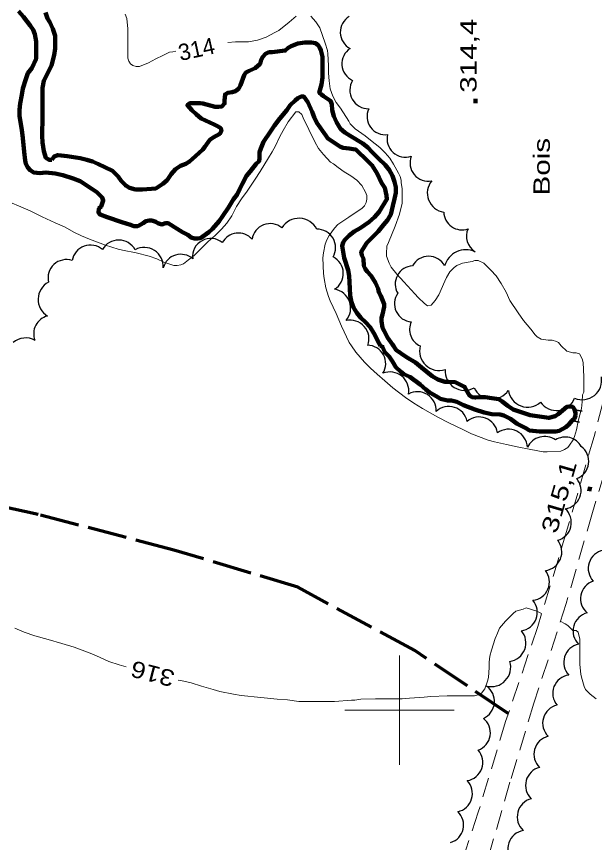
# Model space of a CAD drawing. Extents: x 240591 to 242335, y 5323482 to 5326937.
# Drawn here: x 240729.9 to 240835.7, y 5324175.8 to 5324326.9 of the extents above; entities that cross this region are included whole.
import ezdxf
from ezdxf.enums import TextEntityAlignment as Align

# ---------------------------------------------------------------- set-up
doc = ezdxf.new("R2010")
doc.units = 0
doc.header["$LTSCALE"] = 1.2
for name, pattern in [('DASH_DOUBLE_DOT', [9.2, 5, -1.2, 0.3, -1.2, 0.3, -1.2]), ('LONG_DASHED', [7.5, 6, -1.5]), ('MEDIUM_DASHED', [4.5, 3, -1.5])]:
    doc.linetypes.add(name, pattern=pattern)
for name, color, linetype, lineweight in [('19', 7, 'Continuous', 13), ('2', 7, 'Continuous', 13), ('22', 7, 'LONG_DASHED', 70), ('26', 7, 'Continuous', 35), ('3', 7, 'Continuous', 140), ('4', 7, 'DASH_DOUBLE_DOT', 53), ('44', 7, 'Continuous', 25), ('61', 7, 'Continuous', 13)]:
    doc.layers.add(name, color=color, linetype=linetype, lineweight=lineweight)

msp = doc.modelspace()

# ---------------------------------------------------------------- linework, layer by layer
at = {"layer": '19', "linetype": 'MEDIUM_DASHED'}
for points in [[(240839.9, 5324266.7), (240835.6, 5324250.1), (240830.7, 5324233.1), (240825.3, 5324215.3), (240819.4, 5324197.9), (240814.4, 5324181.3), (240809.9, 5324167.7), (240807.2, 5324159.7), (240806.2, 5324153.6), (240799.6, 5324150.5), (240789.6, 5324140.4), (240781.9, 5324131), (240772.8, 5324120.8), (240762.9, 5324110.8)], [(240844.7, 5324266.7), (240842.2, 5324256.7), (240839.1, 5324248.6), (240835.3, 5324236.2), (240830.5, 5324219.5), (240824.6, 5324201.3), (240820.2, 5324186.8), (240816.1, 5324172.5)]]:
    msp.add_lwpolyline(points, dxfattribs=at)
at = {"layer": '2'}
for points in [[(240755.4, 5324319.2), (240754.1, 5324318.5), (240752.4, 5324317.8), (240751.8, 5324317.8), (240751.2, 5324318), (240750.8, 5324318.3), (240750.5, 5324318.8), (240750.3, 5324319.3), (240750.3, 5324319.9), (240750.3, 5324321.6), (240750.3, 5324324.7), (240750.1, 5324326.6), (240749.8, 5324327.4)], [(240781.1, 5324327), (240779.8, 5324325.9), (240777.9, 5324324.4), (240777.2, 5324324), (240775.6, 5324323.2), (240774, 5324322.6), (240772.4, 5324322.3), (240771.6, 5324322.3), (240770, 5324322.3), (240768.6, 5324322.2)], [(240829.6, 5324266.7), (240829.1, 5324267.3), (240828.7, 5324267.5), (240827.9, 5324267.7), (240827.2, 5324267.7), (240825.9, 5324267.9), (240825.2, 5324268.3), (240824.8, 5324268.7), (240824, 5324269.7), (240822.7, 5324271.3), (240821.7, 5324272.7), (240820.2, 5324275), (240819.5, 5324276.5), (240818.6, 5324278.1), (240817.7, 5324279.5), (240816.7, 5324280.5), (240815.4, 5324281.8), (240814.4, 5324282.3), (240813.8, 5324282.3), (240813.3, 5324282.1), (240811.5, 5324281.8), (240810.5, 5324281.4), (240810, 5324281), (240809.2, 5324280.2), (240808.6, 5324279.2), (240808.3, 5324278.5), (240807.2, 5324276), (240806.5, 5324275), (240805.8, 5324274.1), (240805.1, 5324274), (240804.6, 5324274.4), (240803.4, 5324275.5), (240802.8, 5324276.2), (240800.8, 5324278.4), (240799.5, 5324279.8), (240798.5, 5324281.1), (240798.1, 5324281.8), (240797.6, 5324283.1), (240797.6, 5324283.6), (240797.7, 5324284.9), (240798, 5324285.6), (240799.2, 5324288.6), (240800, 5324290.8), (240800.5, 5324292.8), (240800.5, 5324293.5), (240800.5, 5324295.5), (240800.3, 5324296.5), (240800.3, 5324297), (240800.1, 5324297.7), (240799.8, 5324298.3), (240798.9, 5324299.9), (240798.2, 5324301), (240797.4, 5324302), (240796.4, 5324303), (240794.7, 5324304.3), (240793.7, 5324305.1), (240791.9, 5324306.4), (240791, 5324307.3), (240790.7, 5324307.8), (240789.2, 5324310.2), (240788.4, 5324311.2), (240787.8, 5324312.4), (240787.3, 5324313.7), (240787.1, 5324315.2), (240787, 5324316.6), (240787, 5324318), (240786.9, 5324320.1), (240786.8, 5324320.7), (240786.4, 5324322.1), (240785.4, 5324324.9), (240784.7, 5324326), (240783.8, 5324327)], [(240759.1, 5324320.6), (240758.5, 5324320.5), (240757.9, 5324320.4), (240756.7, 5324319.8), (240755.4, 5324319.2)], [(240729.1, 5324292.8), (240730.3, 5324292.3), (240732.4, 5324291.4), (240734.6, 5324290.3), (240737, 5324289.2), (240738.8, 5324288.4), (240740.4, 5324287.5), (240741.8, 5324286.8), (240743.3, 5324286.2), (240746.2, 5324285.1), (240748.5, 5324284.4), (240749.3, 5324284.2), (240751.8, 5324283.7), (240754.2, 5324283.1), (240755.6, 5324282.6), (240756.9, 5324282), (240758.7, 5324281.4), (240759.3, 5324281.4), (240760, 5324281.5), (240760.5, 5324281.7), (240761.4, 5324282.4), (240762.4, 5324283.2), (240763.4, 5324284.2), (240765, 5324285.8), (240766.3, 5324286.9), (240767.4, 5324288), (240768.4, 5324289.1), (240769.3, 5324290.5), (240770.2, 5324292.2), (240771.1, 5324293.6), (240772.1, 5324295), (240773.6, 5324297.2), (240774.5, 5324298.6), (240776, 5324301.1), (240776.7, 5324302.2), (240777.3, 5324303.3), (240778.1, 5324305), (240778.7, 5324306.1), (240779.6, 5324307.7), (240781, 5324309.5), (240781.6, 5324309.5), (240782.1, 5324309), (240782.4, 5324308.4), (240783.4, 5324306.3), (240784.5, 5324304), (240785.2, 5324302.8), (240786.1, 5324301.7), (240787.4, 5324300.3), (240787.9, 5324300), (240788.8, 5324299.3), (240789.9, 5324298.5), (240791.1, 5324297.8), (240792.2, 5324297), (240793.1, 5324296), (240793.8, 5324294.8), (240794, 5324294.2)], [(240794, 5324294.2), (240794, 5324293.5), (240793.9, 5324292.9), (240793.6, 5324292.3), (240793.1, 5324291.8), (240791.9, 5324291), (240790.7, 5324290.2), (240788.7, 5324288.9), (240788.1, 5324288.2), (240787.1, 5324286.9), (240786.7, 5324286.1), (240786.4, 5324285.3), (240786.1, 5324283.7), (240786, 5324282.8), (240786.1, 5324279.9), (240786.2, 5324279), (240786.5, 5324277.3), (240787, 5324275.7), (240787.3, 5324274.9), (240788.4, 5324272.6), (240789.4, 5324270.3), (240790.8, 5324267.3), (240791.2, 5324266.7)], [(240826, 5324217.7), (240825.1, 5324218.1), (240823.2, 5324218.7), (240822.6, 5324218.5)], [(240831.7, 5324214.6), (240830.8, 5324215.5), (240830.3, 5324215.8), (240829.4, 5324216.3)]]:
    msp.add_lwpolyline(points, dxfattribs=at)
at = {"layer": '2', "linetype": 'LONG_DASHED'}
for points in [[(240791.2, 5324266.7), (240792, 5324265.5), (240792.8, 5324264.6), (240793.6, 5324263.7), (240794.7, 5324262.6), (240795.9, 5324261.5), (240797.3, 5324260.3), (240798.8, 5324259), (240801.1, 5324257.2), (240802.6, 5324256.2), (240804.2, 5324255.2), (240805.6, 5324254.4), (240807, 5324253.6), (240809, 5324252.6), (240811.7, 5324251.3), (240813.2, 5324250.6), (240816.2, 5324249.4), (240817.4, 5324249.1), (240819.6, 5324248.6), (240821.5, 5324248.2), (240824, 5324247.7), (240826.3, 5324247.3), (240827, 5324247.3), (240829.5, 5324247.4), (240830.2, 5324247.7), (240830.8, 5324248.1), (240831.1, 5324248.5), (240831.8, 5324249.5), (240832, 5324250.1), (240832.4, 5324251.3), (240832.7, 5324252.9), (240833.3, 5324255.2), (240833.4, 5324256.4), (240833.5, 5324257.7), (240833.7, 5324258.2), (240833.7, 5324259.1), (240833.7, 5324261), (240833.6, 5324263.6), (240833.4, 5324264.3), (240832.9, 5324265.2), (240832.3, 5324265.4), (240831.7, 5324265.4), (240830.6, 5324265.7), (240829.6, 5324266.7)], [(240822.6, 5324218.5), (240821.3, 5324218.1), (240820.8, 5324217.7), (240819.4, 5324216.3), (240818.3, 5324215), (240817.9, 5324214.1), (240817.5, 5324213.1), (240816.8, 5324211), (240816.5, 5324209.9), (240816.4, 5324208.8), (240816.4, 5324207.8), (240816.3, 5324206), (240816.1, 5324205.3), (240815.6, 5324203.9), (240815, 5324203.1), (240814.4, 5324202.8), (240813.7, 5324202.6), (240813, 5324202.6), (240811.3, 5324202.6), (240808.7, 5324202.6), (240805.7, 5324202.5), (240804.5, 5324202.4), (240801.8, 5324202.2), (240800.5, 5324202.1), (240798.2, 5324202.1), (240795.6, 5324202.1), (240792.9, 5324202), (240791.8, 5324201.8), (240791.2, 5324201.8), (240788.1, 5324201.6)], [(240740.5, 5324211.5), (240738.2, 5324212.2), (240735.7, 5324212.9), (240733.3, 5324213.6), (240731.3, 5324214.3), (240729.6, 5324215)], [(240836, 5324202.1), (240834.9, 5324202.9), (240834, 5324203.8), (240833.8, 5324204.3), (240833.4, 5324205.6), (240833.2, 5324206.5), (240833, 5324208.4), (240833, 5324210.1), (240833, 5324213), (240832.7, 5324214.3), (240832.3, 5324214.6), (240831.7, 5324214.6), (240831.7, 5324214.6)], [(240750, 5324207.9), (240748.7, 5324208.3), (240746.8, 5324208.9), (240745.1, 5324209.7), (240743.4, 5324210.4), (240740.5, 5324211.5)], [(240788.1, 5324201.6), (240786.4, 5324201.6), (240782.8, 5324201.6), (240781.6, 5324201.6), (240779.5, 5324201.9), (240777.6, 5324202), (240774.6, 5324202.3), (240771, 5324202.7), (240769.6, 5324202.9), (240767.1, 5324203.4), (240765.9, 5324203.8), (240763.8, 5324204.4), (240761.9, 5324205), (240760, 5324205.4), (240759.5, 5324205.5)]]:
    msp.add_lwpolyline(points, dxfattribs=at)
at = {"layer": '22'}
msp.add_lwpolyline([(240819.9, 5324199.4), (240802.8, 5324210.9), (240781.4, 5324222.5), (240758.7, 5324229.3), (240733.9, 5324235.8), (240712, 5324240.6), (240667.3, 5324252.7), (240640, 5324254.7), (240610.8, 5324255.9)], dxfattribs=at)
at = {"layer": '26'}
for p, q in [((240832, 5324252.9), (240832.4, 5324254.9)), ((240832.4, 5324254.9), (240833.4, 5324254.7)), ((240832, 5324252.9), (240832.9, 5324252.7))]:
    msp.add_line(p, q, dxfattribs=at)
at = {"layer": '3'}
for p, q in [((240813.9, 5324311.1), (240813.9, 5324311.9)), ((240834.7, 5324240.1), (240834.9, 5324240.9))]:
    msp.add_line(p, q, dxfattribs=at)
at = {"layer": '4', "linetype": 'Continuous', "lineweight": 90}
for points in [[(240732.4, 5324325.3), (240731.2, 5324326.9), (240730.3, 5324327.9)], [(240735.2, 5324327.7), (240735.6, 5324326.6), (240736, 5324325.9), (240736.6, 5324324.7), (240737, 5324323.4), (240737, 5324322.8), (240737, 5324321.1), (240736.8, 5324319.9), (240736.3, 5324318), (240735.8, 5324316.9), (240734.9, 5324315.2), (240734.7, 5324313.9), (240734.7, 5324312.8), (240734.7, 5324310.1), (240734.7, 5324307.5), (240734.6, 5324306.3), (240734.6, 5324305.1), (240734.7, 5324303.9), (240734.9, 5324302.3), (240735.3, 5324301.1), (240735.9, 5324300.7), (240736.4, 5324300.7)], [(240797.6, 5324294.2), (240797.3, 5324295.6), (240796.7, 5324296.5), (240795.9, 5324298.2), (240795, 5324299.7), (240794.2, 5324300.5), (240792, 5324302.6), (240791.5, 5324302.7), (240790.8, 5324302.8), (240789.7, 5324302.9), (240789.2, 5324303.1), (240786.9, 5324304.6), (240786.5, 5324305.2), (240784.9, 5324307.5), (240784.4, 5324308.5), (240784, 5324309.5), (240783.2, 5324311.3), (240782.5, 5324312.3), (240782, 5324312.3), (240781.4, 5324312), (240780.9, 5324311.6), (240780, 5324310.7), (240779.4, 5324309.8), (240778.1, 5324308.3), (240777.1, 5324307), (240776.4, 5324305.9), (240775.1, 5324304), (240774.6, 5324302.8), (240774.4, 5324302.1), (240774.4, 5324301), (240774.3, 5324300.5), (240773.8, 5324300), (240772.7, 5324298.6), (240772, 5324297.8), (240771.3, 5324296.4), (240770.8, 5324295.4), (240770.3, 5324294.4), (240769.6, 5324293.5), (240768.7, 5324292), (240767.7, 5324290.5), (240767, 5324289.5), (240765.8, 5324288.1), (240765.1, 5324287.5), (240763.6, 5324286.4), (240763.1, 5324286.3), (240762.5, 5324286.3), (240761.9, 5324286.5), (240761.3, 5324287), (240760.3, 5324287.5), (240759.3, 5324288.1), (240757.7, 5324289.1), (240757.2, 5324289.1), (240756.5, 5324288.9), (240755.8, 5324289.1), (240755.4, 5324289.4), (240754.7, 5324289.6), (240754.2, 5324289.6), (240753.6, 5324289.5), (240753.1, 5324289.1), (240752.1, 5324288.6), (240751.4, 5324288.6), (240750.8, 5324288.8), (240749.2, 5324289.3), (240746.5, 5324290.2), (240745.2, 5324290.7), (240744.9, 5324291.1), (240745, 5324291.8), (240745.4, 5324292.2), (240745.8, 5324293.3), (240745.6, 5324293.8), (240745.2, 5324294.2), (240744.6, 5324294.8), (240743.7, 5324295.4), (240741.6, 5324296.8), (240740.3, 5324297.3), (240738.4, 5324297.9), (240737, 5324298.2), (240735.3, 5324298.4), (240734.2, 5324298.3), (240733.1, 5324298.4), (240732.4, 5324298.8), (240732, 5324299.3), (240731.6, 5324300), (240731.5, 5324300.6), (240731.3, 5324302.2), (240731.1, 5324304.7), (240730.9, 5324306.2), (240730.5, 5324308.7), (240730.5, 5324309.9), (240730.6, 5324311), (240730.9, 5324312.6), (240731.1, 5324313.8), (240731.6, 5324315.5), (240732, 5324316.6), (240732.7, 5324317.5), (240733.5, 5324319.2), (240733.5, 5324319.8), (240733.5, 5324322.4), (240733.3, 5324323.7), (240733, 5324324.5), (240732.4, 5324325.3)], [(240736.4, 5324300.7), (240736.8, 5324301.3), (240737.5, 5324301.6), (240738.1, 5324301.5), (240739.2, 5324301.4), (240741.6, 5324301), (240742.8, 5324300.7), (240743.8, 5324300.4), (240744.8, 5324300), (240747.5, 5324298.7), (240748.5, 5324297.7), (240749.1, 5324296.9), (240749.9, 5324296), (240750.6, 5324295.6), (240751.7, 5324295.3), (240753, 5324295.3), (240755.4, 5324295.5), (240755.8, 5324295.7), (240756.7, 5324296.3), (240757.5, 5324297), (240758.2, 5324298.1), (240759, 5324299), (240759.9, 5324299.6), (240760.9, 5324300), (240761.6, 5324300.4), (240762.7, 5324301.4), (240764, 5324302.6), (240764.4, 5324303.1), (240765.3, 5324304.4), (240765.9, 5324304.8), (240767.1, 5324305.5), (240767.4, 5324306), (240767.3, 5324306.5), (240766.7, 5324306.9), (240766.1, 5324307.2), (240763.7, 5324308.3), (240762.8, 5324309.1), (240762, 5324309.8), (240761.2, 5324310.7), (240761.7, 5324311.1), (240762.4, 5324311.1), (240763.5, 5324311.1), (240764, 5324311), (240766.3, 5324310.4), (240766.9, 5324310.4), (240767.5, 5324310.5), (240768, 5324311), (240768, 5324311.6), (240768.1, 5324312.7), (240768.6, 5324313), (240769.4, 5324313.1), (240770, 5324313.3), (240770.6, 5324313.8), (240770.9, 5324314.4), (240771.6, 5324316.2), (240771.9, 5324316.7), (240772.5, 5324317), (240773.6, 5324317.5), (240774.5, 5324318.3), (240774.7, 5324319), (240775, 5324319.6), (240775.5, 5324320.1), (240776.1, 5324320.4), (240776.7, 5324320.4), (240779.1, 5324320.7), (240779.6, 5324321.2), (240780.2, 5324321.5), (240781.4, 5324322), (240782.7, 5324322.2), (240783.9, 5324322.2), (240784.6, 5324322.1), (240785.1, 5324321.7), (240785.4, 5324321.2), (240785.6, 5324320.8), (240785.9, 5324319.6), (240785.9, 5324318.4), (240785.9, 5324315.8), (240785.7, 5324314.5), (240785.6, 5324314.1), (240785.3, 5324313), (240785.7, 5324312.7), (240786.1, 5324312.4), (240787.4, 5324311.5), (240787.6, 5324310.9), (240787.7, 5324309.8), (240788, 5324308.7), (240788.5, 5324307.6), (240789.2, 5324306.4), (240790, 5324305.7), (240791, 5324305.1), (240793.3, 5324303.7), (240794.2, 5324303), (240795, 5324302.1), (240796.2, 5324300.9), (240797.4, 5324299.8), (240798.1, 5324298.9), (240798.7, 5324297.8), (240799.1, 5324296.7), (240799.3, 5324295.7), (240799.3, 5324294.7), (240799.1, 5324293.6)], [(240796.5, 5324266.7), (240796.3, 5324267.1), (240795.3, 5324269), (240794.6, 5324270.1), (240793.8, 5324271), (240792.9, 5324271.8), (240792.2, 5324272.7), (240791.6, 5324273.7), (240791.2, 5324274.7), (240791, 5324275.9), (240790.9, 5324277.2), (240790.8, 5324279.5), (240790.6, 5324280.5), (240789.9, 5324282.8), (240789.5, 5324285), (240789.7, 5324285.6), (240790, 5324286.1), (240790.8, 5324286.9), (240791.7, 5324287.6), (240792.8, 5324288.2), (240794.4, 5324289.3), (240795.4, 5324290.2), (240796.3, 5324291.2), (240797.7, 5324293.5), (240797.6, 5324294.2)], [(240799.1, 5324293.6), (240798.8, 5324292.3), (240798.4, 5324290.7), (240797.8, 5324289.7), (240797.1, 5324288.8), (240796.1, 5324287.6), (240794.7, 5324286.2), (240794, 5324285.5), (240793, 5324283.9), (240793.1, 5324283.3), (240793.4, 5324282.6), (240793.5, 5324281.3), (240793.7, 5324280.8), (240794.1, 5324280.3), (240794.8, 5324279.5), (240795.6, 5324278.2), (240796.1, 5324277.1), (240796.2, 5324276.5), (240796.6, 5324275.8), (240797.2, 5324274.3), (240797.2, 5324273.8), (240796.9, 5324272.4), (240796.7, 5324271.8), (240796.7, 5324271.2), (240796.9, 5324270), (240797.2, 5324269.4), (240797.8, 5324268.2), (240798.7, 5324266.9), (240798.9, 5324266.7)], [(240832.2, 5324253.9), (240832, 5324253.4), (240831.6, 5324253), (240830.9, 5324252.2), (240830.4, 5324251.8), (240829.2, 5324251.1), (240828.6, 5324251), (240828.1, 5324251), (240825.6, 5324251), (240823.8, 5324251.2), (240823.1, 5324251.6), (240821.5, 5324252.4), (240820.3, 5324253.3), (240819.1, 5324253.9), (240818.4, 5324254.1), (240816.9, 5324254.2), (240815.5, 5324254.5), (240813.8, 5324255), (240811.7, 5324255.8), (240810.5, 5324256.4), (240809.5, 5324256.7), (240808.8, 5324256.7), (240807.5, 5324257), (240807, 5324257.3), (240805.4, 5324258.2), (240804.8, 5324258.7), (240803.8, 5324259.6), (240801.9, 5324261), (240800.8, 5324261.5), (240800.2, 5324262), (240799.3, 5324262.8), (240798.7, 5324263.8), (240798.1, 5324264.7), (240797.3, 5324265.5), (240796.9, 5324266.5), (240796.5, 5324266.7)], [(240798.9, 5324266.7), (240799.4, 5324265.9), (240799.9, 5324265.6), (240800.3, 5324265.3), (240801.3, 5324264.6), (240802.9, 5324263.6), (240804, 5324262.7), (240806, 5324261.1), (240807, 5324260.5), (240808.3, 5324260.1), (240809, 5324260.1), (240810.2, 5324260), (240810.8, 5324259.7), (240811.9, 5324259.2), (240812.2, 5324258.6), (240812.8, 5324257.6), (240813.3, 5324257.3), (240813.9, 5324257.2), (240814.6, 5324257.3), (240815.7, 5324257.3), (240816.9, 5324257.1), (240818.2, 5324256.9), (240818.8, 5324256.5), (240819.8, 5324255.7), (240820.8, 5324255), (240821.5, 5324254.8), (240822.6, 5324254.4), (240823.9, 5324254), (240825.2, 5324253.8), (240827.3, 5324253.5), (240828.5, 5324253.8), (240829, 5324254.2), (240830.6, 5324255.5), (240831.1, 5324255.6), (240831.7, 5324255.5), (240832, 5324255), (240832.2, 5324254.4), (240832.2, 5324253.9)]]:
    msp.add_lwpolyline(points, dxfattribs=at)
at = {"layer": '44'}
for centre, radius, start, end in [((240792.502, 5324324.066), 3.344, 120.40881, 242.52879), ((240792.814, 5324318.305), 3.353, 123.55711, 245.25531), ((240753.289, 5324281.192), 3.497, 356.52983, 118.32644), ((240828.731, 5324258.395), 3.554, 214.98559, 338.58371), ((240809.024, 5324252.192), 3.39, 11.1943, 133.27957), ((240836.507, 5324220.408), 3.384, 108.37285, 230.41162)]:
    msp.add_arc(centre, radius, start, end, dxfattribs=at)
for centre, major_axis, ratio, start_param, end_param in [((240794.337, 5324313.484), (-2.975, -1.697), 0.999441, 5.2191508, 7.3424113), ((240797.4, 5324308.66), (-2.699, -1.981), 0.999417, 5.2183239, 7.3470563), ((240801.077, 5324304.549), (3.188, 1.035), 0.999983, 2.5894944, 4.7212752), ((240805.27, 5324300.172), (-3.005, -1.484), 0.999924, 5.4588392, 7.5845852), ((240808.592, 5324294.632), (-3.504, -0.144), 0.999963, 5.5464479, 7.6721884), ((240811.419, 5324291.226), (-1.323, -3.046), 0.99967, 5.1418232, 7.0401751), ((240776.325, 5324285.713), (-1.194, 3.117), 0.999789, 5.219159, 7.3477498), ((240781.594, 5324286.345), (0.261, 3.668), 0.997307, 5.2559993, 7.3738002), ((240770.507, 5324283.996), (-3.248, -0.732), 0.999984, 3.6351851, 5.5722288), ((240784.937, 5324284.655), (3.169, 1.136), 0.999879, 5.4079533, 7.5328737), ((240815.557, 5324286.734), (1.34, -3.043), 0.999853, 3.8703653, 5.3211388), ((240748.634, 5324282.618), (0, 3.422), 0.999547, 5.2162128, 7.3434719), ((240765.461, 5324283.009), (-2.493, 2.199), 0.997718, 4.7449343, 7.124315), ((240743.436, 5324281.733), (-1.047, 3.225), 0.996838, 5.254382, 7.3758466), ((240812.14, 5324280.259), (-1.078, -3.872), 0.999988, 2.9778274, 4.7194233), ((240739.047, 5324279.098), (-1.36, 3.074), 0.99996, 5.5480762, 7.6740754), ((240759.99, 5324280.104), (-0.814, 3.228), 0.99894, 5.3229672, 7.3410227), ((240786.328, 5324279.912), (3.396, -0.038), 0.99896, 5.279492, 7.4037762), ((240805.33, 5324279.733), (-1.265, 3.078), 0.999794, 4.8162054, 6.9705594), ((240802.533, 5324277.987), (-3.273, -0.599), 0.999491, 4.5713876, 6.6387127), ((240737.408, 5324275.167), (-3.311, 1.25), 0.999963, 5.5511921, 7.6756178), ((240787.565, 5324273.581), (3.285, 1.199), 0.99845, 5.2209681, 7.3449827), ((240802.385, 5324274.377), (1.475, -2.973), 0.999853, 3.6386304, 5.7511165), ((240736.403, 5324268.899), (-3.337, 0.009), 0.998209, 4.9610388, 6.6540074), ((240790.979, 5324267.946), (0.336, 3.425), 0.998526, 4.4548163, 6.6066189), ((240805.159, 5324269.68), (-2.291, -2.407), 0.997386, 5.039918, 6.622645), ((240731.625, 5324264.583), (0.855, 3.435), 0.999963, 6.0230709, 7.2352), ((240794.097, 5324263.424), (-1.691, 2.923), 0.998413, 3.6353425, 5.7425402), ((240807.23, 5324265.716), (2.582, -2.446), 0.999644, 3.6344875, 5.7902904), ((240798.25, 5324258.447), (2.425, 2.456), 0.999598, 5.3204361, 7.4425917), ((240811.893, 5324262.081), (3.005, -1.899), 0.999773, 3.6324911, 5.7922868), ((240833.426, 5324260.376), (2.184, 2.812), 0.999617, 3.402109, 5.5579404), ((240803.292, 5324254.866), (2.657, 2.144), 0.999961, 5.5438211, 7.6766443), ((240816.893, 5324260.449), (3.549, -0.255), 0.999986, 3.6358085, 5.7889692), ((240823.455, 5324259.02), (1.111, -3.384), 0.999472, 4.5342333, 6.6924048), ((240814.559, 5324250.267), (-3.347, -0.591), 0.999995, 3.1154793, 5.2451639), ((240819.93, 5324247.923), (1.824, 2.971), 0.999608, 5.3165379, 7.4485227), ((240826.541, 5324246.593), (-0.255, 3.486), 0.993748, 5.5941976, 7.332366), ((240830.32, 5324246.595), (-3.383, -0.07), 0.999857, 3.6378375, 5.2483757), ((240831.195, 5324245.549), (3.364, -0.614), 0.997858, 5.2652643, 7.3867149), ((240829.808, 5324240.225), (3.202, -1.222), 0.987766, 5.2259813, 7.3368619), ((240828.022, 5324234.362), (3.319, -0.788), 0.998733, 5.2178974, 7.3436876), ((240826.279, 5324228.945), (3.16, -1.287), 0.999724, 5.2227706, 7.3463629), ((240837.924, 5324225.938), (0.74, -3.316), 0.999994, 3.1185798, 5.2437082), ((240824.002, 5324223.482), (3.164, -1.297), 0.994569, 5.2161808, 7.3310102), ((240821.814, 5324217.9), (-0.58, 3.345), 0.999995, 3.1133694, 5.2455002), ((240835.149, 5324214.493), (0.879, -3.287), 0.999995, 3.117591, 5.2435021), ((240819.672, 5324212.31), (2.949, -1.785), 0.999885, 5.404556, 7.5311275), ((240833.441, 5324208.746), (-3.243, 1.016), 0.997946, 5.2170507, 7.3386218), ((240816.784, 5324207.852), (2.577, -2.45), 0.999123, 5.220676, 7.3431035), ((240831.434, 5324203.071), (-3.132, 1.323), 0.996861, 5.2507909, 7.3748605), ((240813.976, 5324201.609), (3.295, -0.836), 0.999824, 5.3768769, 7.5005557), ((240829.583, 5324197.608), (-3.22, 1.072), 0.99805, 5.2599958, 7.387696), ((240813.238, 5324195.861), (3.353, -0.52), 0.994844, 5.2179597, 7.3351749), ((240828.001, 5324191.927), (-3.244, 1.018), 0.997368, 5.2594733, 7.3813398), ((240811.836, 5324190.46), (3.203, -1.162), 0.999186, 5.2235119, 7.3454123), ((240826.453, 5324186.218), (-3.234, 1.048), 0.998448, 5.2728134, 7.3939642), ((240809.937, 5324184.746), (3.186, -1.193), 0.998966, 5.2786373, 7.4065717), ((240824.973, 5324180.477), (-3.334, 0.829), 0.998393, 5.2185211, 7.3426757), ((240808.258, 5324178.998), (3.39, -0.786), 0.967588, 5.2526262, 7.3194686), ((240823.249, 5324174.599), (-3.087, 1.516), 0.999762, 5.3525693, 7.4758455)]:
    msp.add_ellipse(centre, major_axis=major_axis, ratio=ratio, start_param=start_param, end_param=end_param, dxfattribs=at)
at = {"layer": '61'}
for points in [[(240800, 5324210), (240800, 5324200), (240800, 5324190)], [(240790, 5324200), (240800, 5324200), (240810, 5324200)]]:
    msp.add_lwpolyline(points, dxfattribs=at)

# ---------------------------------------------------------------- texts
at = {"layer": '2'}
msp.add_text('314', height=3, rotation=12.281, dxfattribs=at).set_placement((240759.9, 5324318.8))
at = {"layer": '2', "width": 1.2}
msp.add_text('316', height=3, rotation=165.495, dxfattribs=at).set_placement((240759.1, 5324207.1))
at = {"layer": '3', "width": 1.35}
msp.add_text('314,4', height=3, rotation=90, dxfattribs=at).set_placement((240814.1, 5324313))
msp.add_text('315,1', height=3, rotation=73.851, dxfattribs=at).set_placement((240832.499, 5324245.166), align=Align.RIGHT)
at = {"layer": '44', "width": 1.35}
msp.add_text('Bois', height=3, rotation=90, dxfattribs=at).set_placement((240827.5, 5324294.2))

doc.saveas('drawing.dxf')
